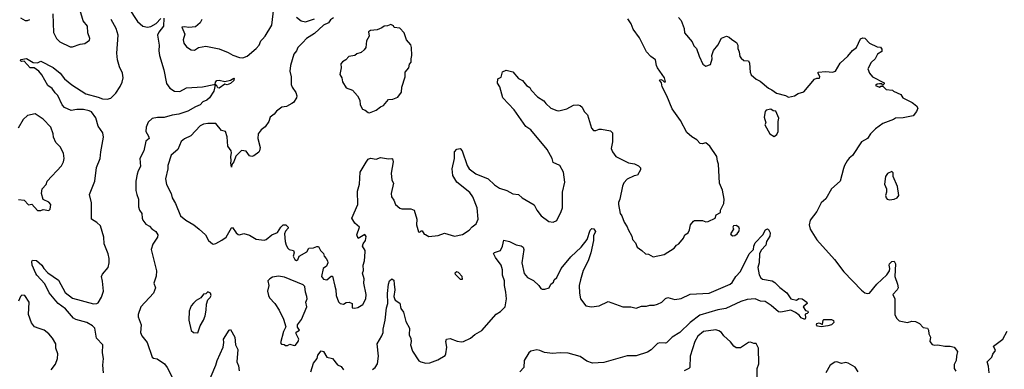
# Model space of a CAD drawing. Extents: x 2057697 to 2160550, y 827490 to 1016834.
# Tile 354 of 509: x 2098125 to 2106908, y 951158 to 954272. Entities that reach past the tile are written whole.
import ezdxf

# ---------------------------------------------------------------- set-up
doc = ezdxf.new("R2010")
doc.units = 0

msp = doc.modelspace()

# ---------------------------------------------------------------- linework, layer by layer
at = {"layer": '0CON20XD'}
for points in [[(2099011, 954511), (2099175, 954257.8), (2099225, 954215.4), (2099265.3, 954204.7), (2099295, 954211.8), (2099341.3, 954238.7), (2099385, 954283.5)], [(2099750.8, 954275), (2099735, 954243.3), (2099695, 954208.8), (2099635, 954202), (2099595, 954210), (2099572.5, 954205), (2099598.8, 954145), (2099583.6, 954093.6), (2099590, 954065), (2099612.3, 954032.3), (2099655, 954003.3), (2099685, 954000), (2099720, 954025), (2099785, 954036), (2099905, 954012.5), (2099985, 953980.6), (2100026.4, 953956.4), (2100085.4, 953935.4), (2100115, 953932.7), (2100155, 953946.5), (2100235, 954016.5), (2100261.5, 954045), (2100277.5, 954085), (2100290.4, 954099.6), (2100316.2, 954125), (2100375.6, 954225), (2100392.9, 954375)], [(2098131.7, 954288.3), (2098175, 954266.7), (2098195, 954266.2), (2098215, 954274)], [(2098421.2, 954325), (2098427.3, 954157.3), (2098453.3, 954105), (2098483.3, 954075), (2098575, 954030), (2098595, 954030), (2098663.9, 954056.1), (2098705, 954060), (2098748.3, 954091.7), (2098750, 954105), (2098734, 954155), (2098731.2, 954215), (2098692.3, 954262.3), (2098665.8, 954355)], [(2098986.7, 954195), (2098940, 954275)], [(2099410.8, 954285), (2099407, 954215), (2099367.7, 954162.3), (2099355.9, 954135), (2099368.3, 954045), (2099365.2, 953994.8), (2099372.5, 953952.5), (2099412.4, 953825), (2099435.4, 953705), (2099463.6, 953663.6), (2099505, 953634.4), (2099555, 953632.5), (2099613.6, 953666.4), (2099755, 953674.7), (2099855.9, 953695.9), (2099870, 953690), (2099857.5, 953635), (2099818, 953575), (2099795, 953555.7), (2099760.4, 953539.6), (2099734, 953515), (2099695, 953496.5), (2099625, 953457.6), (2099545, 953430.9), (2099485, 953421.3), (2099415, 953399.8), (2099355, 953402.3), (2099308.2, 953391.8), (2099271.7, 953358.3), (2099254, 953316), (2099251.5, 953275), (2099274.4, 953235), (2099278.8, 953215), (2099251.1, 953188.9), (2099233.8, 953105), (2099196.4, 953035), (2099204.4, 952965), (2099182.5, 952925), (2099173.8, 952895), (2099161.8, 952835), (2099161.4, 952751.4), (2099168.9, 952715), (2099186.4, 952675), (2099185.7, 952605), (2099194.4, 952575), (2099215.4, 952545.4), (2099216.9, 952505), (2099224.3, 952485), (2099251.7, 952451.7), (2099283.5, 952433.5), (2099305, 952410), (2099340.8, 952385), (2099358.1, 952355), (2099355.6, 952335), (2099314, 952274), (2099297.7, 952225), (2099345.5, 952035), (2099342.2, 951987.8), (2099322, 951925), (2099336.2, 951885), (2099320, 951835), (2099206, 951715), (2099180.8, 951645), (2099182.5, 951625), (2099208.1, 951555), (2099203.1, 951485), (2099214.3, 951455), (2099261.4, 951395), (2099307, 951267), (2099318.3, 951258.3), (2099350.7, 951250.7), (2099417, 951207), (2099440, 951175), (2099490, 951075)], [(2099975, 953230), (2099962, 953275), (2099925, 953285.7), (2099875, 953348.1), (2099805, 953347.5), (2099765, 953341.4), (2099735, 953328), (2099651.7, 953238.3), (2099595, 953212), (2099565, 953188.8), (2099536.2, 953115), (2099475, 953066.2), (2099448.1, 952975), (2099446.7, 952945), (2099425.6, 952855), (2099434.6, 952804.6), (2099475.3, 952725.3), (2099484.1, 952684.1), (2099515, 952634), (2099560.8, 952525), (2099606.4, 952486.4), (2099680, 952445), (2099726.8, 952406.8), (2099783.3, 952355), (2099810, 952305), (2099845, 952276.7), (2099855, 952273.3), (2099875, 952280), (2099927.5, 952307.5), (2099966.7, 952335), (2100015, 952417.5), (2100025, 952422.5), (2100055, 952373.3), (2100075, 952360), (2100085, 952356.7), (2100125, 952366.2), (2100175, 952352), (2100235, 952318), (2100305, 952307.5), (2100324.4, 952315.6), (2100375, 952355.7), (2100425, 952376.2), (2100453.8, 952425), (2100474.2, 952445.8), (2100500, 952445), (2100520, 952425), (2100520, 952415), (2100495, 952387.5), (2100486.7, 952365), (2100493.3, 952295), (2100502.3, 952262.3), (2100517, 952237), (2100530, 952225), (2100567.5, 952215), (2100572.5, 952195), (2100564, 952165), (2100579.2, 952135), (2100595, 952125.8), (2100605, 952132.5), (2100617.5, 952165), (2100687.5, 952205), (2100705, 952236.7), (2100745, 952240.6), (2100775, 952252.9), (2100790.5, 952250.5), (2100807.5, 952215), (2100835, 952190), (2100840, 952165), (2100860, 952145), (2100870, 952125), (2100872.5, 952105), (2100863, 952077), (2100833.3, 952055), (2100817.5, 951985), (2100835, 951960), (2100865, 951956.2), (2100905, 951987.5), (2100915, 951987.5), (2100937, 951897), (2100945.8, 951865), (2100948.8, 951815), (2100969.3, 951759.3), (2100985, 951742.5), (2101015, 951737.5), (2101038.3, 951751.7), (2101065, 951756.7), (2101090, 951745), (2101090, 951705), (2101115, 951701.2), (2101140.8, 951709.2), (2101185, 951736.2), (2101214, 951785), (2101215.8, 951825), (2101196.2, 951925), (2101197.5, 951965), (2101183.3, 952015), (2101190.7, 952039.3), (2101190, 952085), (2101201.2, 952125), (2101206.2, 952205), (2101205.9, 952215.9), (2101184, 952255), (2101188.8, 952275), (2101211.1, 952305), (2101215, 952340), (2101205, 952360), (2101143.6, 952323.6), (2101134, 952355), (2101156.7, 952425), (2101115, 952460), (2101088.6, 952505), (2101142.2, 952625), (2101138.5, 952745), (2101156.8, 952806.8), (2101160.8, 952915), (2101215.8, 953004.2), (2101235, 953030), (2101255, 953040), (2101305, 953030), (2101345, 953044.2), (2101415, 953034), (2101445, 953036.7), (2101451.7, 953031.7), (2101456.1, 953006.1), (2101440, 952905), (2101443.9, 952843.9), (2101460, 952815), (2101439.4, 952725), (2101442.5, 952695), (2101462, 952665), (2101476.2, 952625), (2101515, 952593.8), (2101535, 952586.2), (2101615, 952587.1), (2101644.2, 952574.2), (2101666.2, 952495), (2101663.8, 952445), (2101683, 952383), (2101695, 952380), (2101705, 952390), (2101715, 952390), (2101731.7, 952361.7), (2101745, 952360), (2101775, 952340), (2101859.3, 952350.7), (2101915, 952371.2), (2102005, 952344), (2102075, 952358.6), (2102133.7, 952396.3), (2102161.7, 952428.3), (2102198, 952455), (2102214.3, 952495), (2102204.4, 952595.6), (2102165.9, 952694.1), (2102141.7, 952731.7), (2102023.9, 952823.9), (2101989.1, 952885), (2101982.5, 952945), (2102002.2, 953035), (2102004, 953095), (2102025, 953118.8), (2102055, 953123.8), (2102072, 953105), (2102115.6, 952975), (2102134.2, 952945), (2102195, 952900.6), (2102304.7, 952854.7), (2102361.4, 952801.4), (2102405, 952772.9), (2102470.3, 952750.3), (2102525, 952722.5), (2102575.7, 952715.7), (2102607.5, 952685), (2102713, 952623), (2102736.7, 952575), (2102776.7, 952525), (2102844.2, 952474.2), (2102885, 952467.5), (2102915, 952483.3), (2102955.6, 952564.4), (2102965.8, 952595), (2102965.8, 952735), (2102987.1, 952825), (2102974.6, 952914.6), (2102942.1, 952972.1), (2102885, 953000), (2102874.4, 953035), (2102830.6, 953115), (2102685, 953292), (2102640.4, 953320.4), (2102535, 953468.1), (2102435.9, 953575.9), (2102407.5, 953675), (2102387.3, 953707.3), (2102390, 953745), (2102420, 953760), (2102433, 953807), (2102465, 953822), (2102525, 953807.5), (2102575, 953750), (2102611.2, 953731.2), (2102646.7, 953685), (2102675, 953668.8), (2102688, 953645), (2102742.5, 953585), (2102801.1, 953551.1), (2102816.9, 953526.9), (2102863.8, 953485), (2102915, 953464.2), (2102935, 953461.2), (2103005, 953478.8), (2103065, 953510), (2103105, 953513.3), (2103125, 953508.8), (2103142.3, 953492.3), (2103160, 953455), (2103190, 953425), (2103226.7, 953305), (2103242.5, 953285), (2103265, 953284), (2103295, 953296), (2103315, 953296), (2103395, 953282.5), (2103413.3, 953265), (2103412.5, 953185), (2103402, 953125), (2103414.3, 953094.3), (2103442.5, 953052.5), (2103555, 952997.5), (2103607.9, 952987.9), (2103645, 952970), (2103663, 952953), (2103663.3, 952935), (2103635, 952886.7), (2103605, 952880), (2103545, 952851.2), (2103515, 952820), (2103500.9, 952789.1), (2103477.3, 952672.7), (2103467.5, 952645), (2103467.5, 952625), (2103480, 952545), (2103496.2, 952525), (2103518.3, 952468.3), (2103545, 952427.5), (2103552.3, 952402.3), (2103583.9, 952343.9), (2103592, 952315), (2103616.7, 952285), (2103632.5, 952245), (2103675, 952216.7), (2103706.4, 952186.4), (2103735, 952183.8), (2103775, 952161.2), (2103875, 952179.2), (2103964.1, 952235.9), (2103985, 952263.3), (2104005.7, 952274.3), (2104046.7, 952325), (2104057.5, 952355), (2104087.5, 952375), (2104099.3, 952400.7), (2104107.5, 952445), (2104135, 952476.7), (2104145, 952483.3), (2104165, 952483.8), (2104215, 952482), (2104245, 952471.2), (2104266.4, 952473.6), (2104330, 952505), (2104337.5, 952535), (2104376.7, 952555), (2104377.5, 952575), (2104406.4, 952636.4), (2104410, 952675), (2104393.1, 952755), (2104368.2, 952815), (2104358.8, 952985), (2104350.8, 953010.8), (2104344.2, 953055), (2104282, 953145), (2104245, 953176.2), (2104213, 953167), (2104195, 953168.8), (2104165, 953201.2), (2104119.7, 953229.7), (2104077, 953267), (2104020.8, 953375), (2103945, 953478.8), (2103896.9, 953595), (2103856, 953675), (2103849.5, 953709.5), (2103833.3, 953735), (2103845, 953740), (2103860, 953735), (2103875, 953720), (2103885, 953720), (2103878, 953755), (2103814.2, 953845), (2103804.2, 953865), (2103796.2, 953915), (2103755, 953943.3), (2103716, 953985), (2103655, 954111.2), (2103597.3, 954187.3), (2103578.8, 954235), (2103549.1, 954279.1)], [(2100925, 954290.6), (2100898.3, 954271.7), (2100881.2, 954245), (2100835, 954224.3), (2100755, 954148.2), (2100685, 954105.4), (2100649.4, 954070.6), (2100605, 954025.7), (2100593.3, 953995), (2100570.6, 953965), (2100539.4, 953865), (2100535.7, 953815), (2100547.8, 953765), (2100547.5, 953695), (2100555, 953670), (2100589.2, 953625), (2100596.2, 953595), (2100593.9, 953576.1), (2100566.7, 953535), (2100554.1, 953525.9), (2100505, 953500), (2100465, 953494), (2100415, 953458.8), (2100395, 953431.2), (2100360, 953405), (2100348, 953365), (2100315, 953317.5), (2100278.3, 953291.7), (2100252.9, 953257.1), (2100248.6, 953215), (2100269.2, 953135), (2100265.8, 953104.2), (2100258, 953092), (2100215, 953060), (2100195, 953053.8), (2100175, 953060), (2100145, 953100), (2100105, 953106.2), (2100052.2, 953057.8), (2100035, 953007.5), (2100018.3, 952981.7), (2100015, 952960), (2100007.5, 952995), (2100012, 953015), (2100008.8, 953055), (2100016, 953085), (2100010.8, 953105), (2099982.7, 953145), (2099975, 953230)], [(2100594.4, 954294.4), (2100635, 954262), (2100675, 954254.3), (2100755, 954280)], [(2104001.7, 954291.7), (2104026.7, 954265), (2104053.3, 954195), (2104056.2, 954155), (2104123.8, 954075), (2104139.5, 954039.5), (2104161.2, 954015), (2104185, 953947.5), (2104220, 953875), (2104245, 953860), (2104286.4, 953873.6), (2104302.5, 953925), (2104300, 953955), (2104315, 953997.5), (2104353.6, 954046.4), (2104385, 954107.5), (2104430, 954125), (2104455, 954117.5), (2104477.5, 954095), (2104518.8, 954068.8), (2104531.2, 954045), (2104531.2, 954015), (2104544, 953985), (2104550, 953945), (2104560.5, 953930.5), (2104585, 953910), (2104625.6, 953905.6), (2104635.6, 953885), (2104639.4, 953805), (2104650.9, 953780.9), (2104693.4, 953743.4), (2104730, 953725), (2104805, 953661.2), (2104835, 953647.5), (2104875, 953616.7), (2104956.4, 953596.4), (2104983.8, 953583.8), (2105035, 953593.3), (2105070, 953615), (2105119.3, 953630.7), (2105215, 953742.5), (2105235, 953752.5), (2105258.3, 953751.7), (2105262.5, 953765), (2105246.2, 953795), (2105246.7, 953805), (2105315, 953811.5), (2105376, 953804), (2105402.5, 953815), (2105445, 953886.2), (2105512.7, 953947.3), (2105555, 953998.8), (2105588.8, 954025), (2105626.4, 954103.6), (2105645, 954110), (2105665, 954107.5), (2105705, 954062.5), (2105775, 954030), (2105803, 954027), (2105815, 954010), (2105815, 953990), (2105777.5, 953965), (2105756.7, 953925), (2105719.3, 953890.7), (2105690, 953835), (2105703.8, 953795), (2105732.1, 953762.1), (2105835, 953710), (2105835, 953700), (2105825, 953690), (2105815, 953700), (2105795, 953700), (2105775, 953697.5), (2105760, 953685), (2105795, 953672.5), (2105805, 953680), (2105825, 953680), (2105855, 953651.2), (2105910, 953645), (2105920, 953635), (2105985, 953607.5), (2106003.3, 953575), (2106085, 953534), (2106123.8, 953505), (2106135.8, 953485), (2106125, 953453.3), (2106095, 953416.7), (2106005, 953397.5), (2105935.8, 953394.2), (2105917.9, 953382.1), (2105823.4, 953346.6), (2105758.9, 953301.1), (2105715, 953255.8), (2105688.6, 953215), (2105634.7, 953185.3), (2105555, 953063.3), (2105525, 953040), (2105505.7, 953015), (2105480.8, 952975), (2105472.1, 952947.9), (2105445, 952833.8), (2105365, 952766), (2105315, 952676), (2105275, 952640), (2105235.5, 952564.5), (2105175.7, 952485), (2105165.7, 952445), (2105176.7, 952405), (2105235, 952312), (2105392.6, 952135), (2105475.1, 952025.1), (2105635, 951862.5), (2105665, 951839.1), (2105687.7, 951832.3), (2105705, 951836), (2105770, 951915), (2105860.4, 951999.6), (2105884.2, 952034.2)], [(2098874.2, 951125), (2098867.1, 951195), (2098874.3, 951255), (2098865.5, 951304.5), (2098867.3, 951375), (2098811.2, 951435), (2098796.1, 951525), (2098775, 951544.6), (2098725, 951574), (2098625, 951601.5), (2098605, 951614.5), (2098534.5, 951695), (2098468.6, 951745), (2098448.2, 951768.2), (2098389.1, 951839.1), (2098349.6, 951919.6), (2098277.1, 951995), (2098268.9, 952011.1), (2098236.2, 952085), (2098232.4, 952117.6), (2098240, 952130), (2098275, 952126.2), (2098323.3, 952085), (2098341.2, 952055), (2098375, 952018), (2098472.2, 951952.2), (2098532.4, 951842.4), (2098595, 951790.9), (2098785, 951741.4), (2098813.9, 951743.9), (2098825, 951751.2), (2098855, 951801.2), (2098871.9, 951855), (2098864.3, 951944.3), (2098854, 951985), (2098865, 952006.7), (2098915.6, 952065), (2098923.6, 952105), (2098923.1, 952145), (2098914.6, 952185), (2098877.8, 952275), (2098874.6, 952335), (2098845.5, 952435), (2098814.4, 952465), (2098765.6, 952495), (2098765, 952640), (2098748.6, 952715), (2098796.9, 952833.1), (2098810.9, 952955), (2098844.5, 953035), (2098848.2, 953095), (2098872.6, 953227.4), (2098866.7, 953265), (2098826.8, 953325), (2098805, 953397.5), (2098765, 953450.4), (2098745, 953461.1), (2098695, 953471.2), (2098635, 953471.2), (2098585, 953463.6), (2098525, 953491.1), (2098503.5, 953515), (2098466.3, 953596.3), (2098440.6, 953620.6), (2098415, 953659.2), (2098375, 953685.7), (2098322.1, 953782.1), (2098295.5, 953815.5), (2098255, 953842.5), (2098217.5, 953842.5), (2098165, 953902.5), (2098145, 953900), (2098133.3, 953905), (2098135, 953916.7), (2098185, 953925.6), (2098245, 953890), (2098285, 953888.8), (2098315, 953902.5), (2098425, 953846.9), (2098485.8, 953795.8), (2098525, 953747.1), (2098590.8, 953690.8), (2098715, 953611.2), (2098825, 953582.7), (2098865, 953566.5), (2098905, 953563.6), (2098937.2, 953572.8), (2098982.4, 953617.6), (2099022.9, 953677.1), (2099040.9, 953715), (2099049.5, 953755), (2099042.5, 953795), (2099015, 953854), (2098997.5, 953915), (2098992.5, 953975), (2099004.7, 954135), (2098986.7, 954195)], [(2101245, 953444), (2101305, 953468), (2101343, 953497), (2101370.9, 953509.1), (2101415, 953561.4), (2101455, 953565.8), (2101498.8, 953581.2), (2101531.7, 953628.3), (2101535, 953670), (2101563.8, 953765), (2101563.3, 953805), (2101597.5, 953845), (2101602.5, 953875), (2101617.5, 953895), (2101616.2, 953925), (2101623.3, 953955), (2101621.2, 954025), (2101615, 954050), (2101575, 954092.5), (2101555.8, 954155.8), (2101515, 954197.5), (2101465, 954202.5), (2101459.3, 954219.3), (2101435, 954230), (2101405, 954217.5), (2101376.1, 954213.9), (2101355, 954198.8), (2101315, 954183.8), (2101255, 954176.2), (2101237.5, 954165), (2101243.3, 954125), (2101220, 954085), (2101213.8, 954025), (2101198.8, 954005), (2101170.5, 953979.5), (2101132.3, 953967.7), (2101115, 953953.8), (2101062.5, 953945), (2101035, 953913.8), (2101003.9, 953896.1), (2100990.7, 953879.3), (2100993.3, 953845), (2100980, 953785), (2100997.5, 953755), (2101005, 953720), (2101037, 953667), (2101093.6, 953643.6), (2101138.8, 953595), (2101158.8, 953555), (2101161.2, 953515), (2101182.5, 953475), (2101206.1, 953466.1), (2101232.5, 953445), (2101245, 953444)], [(2099905, 953662), (2099894.1, 953664.1), (2099885, 953682.5), (2099867.5, 953695), (2099871.5, 953715), (2099885, 953729.5), (2099905, 953734.4), (2099955, 953722.5), (2100006, 953734), (2100035, 953752.5), (2100038.8, 953748.8), (2100035, 953730), (2100006, 953705), (2099975, 953692.9), (2099955, 953697.5), (2099905, 953662)], [(2098115, 952671.2), (2098165, 952663.3), (2098205, 952622.5), (2098235, 952630), (2098285, 952572.5), (2098315, 952573.3), (2098335, 952582.5), (2098386.1, 952573.9), (2098397.5, 952585), (2098402.5, 952625), (2098385, 952647.5), (2098335, 952670), (2098321.2, 952725), (2098326.2, 952765), (2098361.2, 952805), (2098371.2, 952835), (2098499.7, 952970.3), (2098515.7, 953005), (2098521.4, 953035), (2098516, 953084), (2098485, 953140), (2098447.8, 953177.8), (2098427.5, 953225), (2098424.3, 953255), (2098402, 953315), (2098335.6, 953385.6), (2098263, 953433), (2098195, 953420), (2098156.1, 953383.9), (2098113.1, 953305)], [(2104855, 953232.5), (2104879.3, 953250.7), (2104890, 953275), (2104890, 953365), (2104896.2, 953395), (2104868.3, 953458.3), (2104845, 953460), (2104825, 953476.7), (2104784, 953466), (2104773.3, 953455), (2104766.7, 953405), (2104780, 953355), (2104772.5, 953335), (2104817.5, 953255), (2104855, 953232.5)], [(2105885, 952666.7), (2105925, 952673.8), (2105952.5, 952685), (2105967.5, 952705), (2105956.4, 952786.4), (2105917.5, 952875), (2105917, 952907), (2105905, 952920), (2105865, 952902.5), (2105847.5, 952875), (2105838.3, 952808.3), (2105856.2, 952765), (2105856.7, 952735), (2105846.7, 952705), (2105852.5, 952685), (2105863.8, 952673.8), (2105885, 952666.7)], [(2104485, 952346.7), (2104505, 952351.2), (2104525, 952363.3), (2104541.2, 952385), (2104546, 952405), (2104540, 952425), (2104515, 952440), (2104492.5, 952435), (2104487.5, 952425), (2104492.5, 952405), (2104466.7, 952365), (2104470, 952355), (2104485, 952346.7)], [(2101272.5, 951155), (2101295.6, 951174.4), (2101315.7, 951205), (2101324.3, 951275), (2101314.3, 951385), (2101355.6, 951455), (2101366.5, 951485), (2101367.3, 951515), (2101385.5, 951595), (2101396, 951705), (2101410, 951745), (2101407.3, 951832.7), (2101416, 951915), (2101425, 951946.7), (2101445, 951962.5), (2101461.7, 951951.7), (2101466.7, 951915), (2101470, 951865), (2101463.8, 951805), (2101468.3, 951788.3), (2101474.1, 951774.1), (2101515.9, 951745.9), (2101525, 951700), (2101547.3, 951667.3), (2101570.8, 951585), (2101602.7, 951522.7), (2101598.8, 951465), (2101612.7, 951432.7), (2101617.1, 951405), (2101612.5, 951375), (2101628.3, 951318.3), (2101685, 951233.3), (2101702.7, 951222.7), (2101746.9, 951213.1), (2101785, 951215.6), (2101855, 951241.1), (2101919.3, 951280.7), (2101927.1, 951295), (2101934.2, 951354.2), (2101925.8, 951405), (2101933.2, 951426.8), (2101965, 951431.9), (2102028.7, 951408.7), (2102065, 951402.5), (2102085, 951405.7), (2102145.5, 951434.5), (2102185, 951466.9), (2102247.2, 951502.8), (2102375, 951650), (2102415, 951674), (2102454.4, 951715.6), (2102467.5, 951785), (2102462.5, 951845), (2102449.1, 951905), (2102448.8, 951945), (2102430.5, 951995), (2102432.7, 952045), (2102419.5, 952085), (2102368.1, 952155), (2102352, 952188), (2102360.6, 952199.4), (2102413.5, 952216.5), (2102431.9, 952255), (2102445, 952307.5), (2102495, 952295.7), (2102555, 952266.4), (2102597.9, 952257.9), (2102616, 952245), (2102621.4, 952225), (2102603.5, 952105), (2102625, 952012.5), (2102655, 951976.7), (2102708.3, 951948.3), (2102755.7, 951905.7), (2102775, 951878.8), (2102785, 951872), (2102808.3, 951871.7), (2102847.5, 951885), (2102863.3, 951915), (2102885.8, 951934.2), (2102893.8, 951955), (2102915, 951976.7), (2102955.7, 952055), (2103040.5, 952159.5), (2103134.4, 952245.6), (2103186.8, 952313.2), (2103215, 952397.5), (2103228.3, 952411.7), (2103245, 952410), (2103260.8, 952385), (2103244.3, 952345.7), (2103244, 952305), (2103220.6, 952195), (2103195.5, 952124.5), (2103152.4, 952037.6), (2103126.3, 951953.7), (2103115.7, 951905.7), (2103117.3, 951837.3), (2103128.8, 951785), (2103174.1, 951724.1), (2103225, 951714.2), (2103294.1, 951724.1), (2103375, 951761.2), (2103505, 951714.3), (2103575, 951714.3), (2103625, 951702.5), (2103670.7, 951719.3), (2103715, 951720), (2103745, 951729.4), (2103785, 951729.4), (2103813.4, 951736.6), (2103853.8, 951755), (2103885, 951788.8), (2103905, 951796.2), (2103969.5, 951780.5), (2104025, 951788.6), (2104105, 951826.4), (2104275, 951835.5), (2104462.9, 951917.1), (2104479.1, 951930.9), (2104512, 951985), (2104555, 952029.2), (2104632.2, 952185), (2104671.2, 952225), (2104672.2, 952255), (2104684.5, 952285), (2104752.5, 952355), (2104778.3, 952401.7), (2104795, 952408.8), (2104804.2, 952404.2), (2104818, 952375), (2104817.5, 952342.5), (2104787.5, 952295), (2104780, 952265), (2104740.3, 952219.7), (2104724.3, 952185), (2104720, 952105), (2104710, 952065), (2104720.7, 952000.7), (2104735, 951973.3), (2104750.6, 951960.6), (2104835.6, 951945.6), (2104862.3, 951932.3), (2104906.1, 951886.1), (2104967.7, 951837.7), (2105002.5, 951785), (2105055, 951772.5), (2105075, 951787.5), (2105105, 951786.7), (2105146.4, 951756.4), (2105150, 951745), (2105112.5, 951715), (2105133, 951683), (2105155, 951676.2), (2105157.1, 951665), (2105150, 951655), (2105131.2, 951648.8), (2105133, 951617), (2105127.5, 951602.5), (2105096.7, 951615), (2105078.9, 951638.9), (2105044.3, 951664.3), (2105005, 951683.3), (2104915, 951668), (2104895, 951670), (2104827.4, 951727.4), (2104775, 951761.2), (2104732.5, 951765), (2104685, 951784.3), (2104615, 951780.5), (2104558, 951762), (2104425, 951698.9), (2104351.3, 951688.7), (2104191.2, 951638.8), (2104105.4, 951575), (2104012.7, 951485), (2103946.5, 951443.5), (2103895, 951394.2), (2103885, 951389.4), (2103835, 951392.9), (2103815, 951386.2), (2103758.6, 951331.4), (2103725, 951309.4), (2103625, 951276.5), (2103542.9, 951277.1), (2103480.2, 951260.2), (2103335, 951219.2), (2103235, 951212.3), (2103185, 951228.9), (2103125, 951271.3), (2103017.9, 951302.1), (2102945, 951305.5), (2102877, 951297), (2102805, 951306.7), (2102765, 951326.4), (2102738.6, 951331.4), (2102685, 951319.2), (2102666, 951305), (2102624.3, 951235), (2102620.6, 951175), (2102587.1, 951135)], [(2105884.2, 952034.2), (2105887.8, 952055), (2105879.4, 952085), (2105885, 952098.8), (2105905, 952116.7), (2105925, 952122.5), (2105938.3, 952098.3), (2105930.8, 951985), (2105956, 951915), (2105960, 951885), (2105953.3, 951865), (2105913.8, 951825), (2105930, 951785), (2105931.2, 951645), (2105945, 951612.5), (2105970.5, 951590.5), (2106043.9, 951573.9), (2106083.1, 951586.9), (2106115, 951584.3), (2106150, 951565), (2106185, 951530), (2106222.5, 951525), (2106232, 951505), (2106234.3, 951474.3), (2106248, 951445), (2106244, 951405), (2106265, 951380), (2106285, 951373.3), (2106315, 951376.7), (2106377, 951363), (2106425, 951362.5), (2106460, 951355), (2106490, 951315), (2106480, 951275), (2106478.8, 951235), (2106461.2, 951201.2), (2106460, 951165), (2106475, 951140)], [(2102075, 951960), (2102072.5, 951985), (2102039.3, 952019.3), (2102025, 952026.7), (2102007.5, 952015), (2102010, 952005), (2102055, 951960), (2102075, 951960)], [(2100575, 951370), (2100585, 951373.3), (2100608, 951405), (2100614, 951425), (2100590, 951475), (2100591.7, 951488.3), (2100620, 951505), (2100603.6, 951533.6), (2100603.3, 951555), (2100638.3, 951601.7), (2100686.2, 951715), (2100678.8, 951755), (2100688.8, 951785), (2100688, 951805), (2100673.8, 951845), (2100667.5, 951895), (2100655, 951910), (2100488.3, 951978.3), (2100435, 951988.1), (2100381.7, 951978.3), (2100356, 951965), (2100340, 951945), (2100348.2, 951905), (2100334.4, 951855), (2100344.2, 951815), (2100354.4, 951794.4), (2100402, 951745), (2100439.2, 951685), (2100478.8, 951605), (2100498.8, 951535), (2100478.8, 951495), (2100453, 951393), (2100461.7, 951381.7), (2100485, 951380), (2100495, 951370), (2100515, 951370), (2100535, 951382.5), (2100575, 951370)], [(2098405, 951152.5), (2098445, 951203.3), (2098461.9, 951255), (2098466.7, 951295), (2098448.8, 951345), (2098447.1, 951385), (2098419.2, 951435), (2098385, 951474), (2098345, 951506.2), (2098298, 951522), (2098257.5, 951537.5), (2098232.1, 951572.1), (2098203.3, 951645), (2098208.8, 951755), (2098170, 951815), (2098145, 951816.7), (2098132.3, 951807.7), (2098116.2, 951765)], [(2099715, 951482.5), (2099733.8, 951545), (2099764.2, 951595.8), (2099779.2, 951635), (2099790, 951685), (2099791.7, 951738.3), (2099803, 951777), (2099825, 951797.5), (2099833.8, 951815), (2099826.2, 951835), (2099805, 951846.7), (2099785, 951830), (2099765, 951827.5), (2099740, 951795), (2099699.3, 951770.7), (2099675, 951747.5), (2099655, 951722.5), (2099636, 951675), (2099634, 951595), (2099654.2, 951504.2), (2099675, 951486.2), (2099715, 951482.5)], [(2105273.3, 951536.7), (2105241.1, 951541.1), (2105231.2, 951555), (2105236.7, 951565), (2105255, 951572), (2105285, 951557.5), (2105291.2, 951595), (2105299.2, 951600.8), (2105365, 951600.8), (2105382.9, 951592.9), (2105387.1, 951575), (2105365, 951554.4), (2105335, 951544.3), (2105273.3, 951536.7)], [(2099792.5, 950997.5), (2099875.5, 951195), (2099885.6, 951235), (2099939.2, 951355), (2099947.1, 951395), (2099944.4, 951425.6), (2099995, 951507.5), (2100005, 951512.5), (2100043.3, 951445), (2100051.2, 951375), (2100072, 951335), (2100062.5, 951225), (2100078.3, 951188.3), (2100084.4, 951144.4)], [(2104703.6, 951065), (2104702.9, 951165), (2104718.8, 951205), (2104715.5, 951345), (2104695, 951388.8), (2104675, 951386.7), (2104645, 951398.8), (2104625, 951396.2), (2104555, 951350), (2104515, 951347.5), (2104495, 951362.5), (2104465, 951403.3), (2104405, 951456.7), (2104384.2, 951484.2), (2104361.2, 951501.2), (2104335, 951508), (2104225, 951495.6), (2104175, 951453.8), (2104147.1, 951405), (2104105.8, 951275), (2104101.4, 951175), (2104094.2, 951165), (2104051.9, 951145)], [(2106772, 951125), (2106766.7, 951185), (2106753.3, 951225), (2106796.7, 951265), (2106806.4, 951293.6), (2106830, 951325), (2106812.5, 951365), (2106893, 951427), (2106931.7, 951498.3)], [(2100721.5, 951135), (2100745, 951212), (2100777.5, 951255), (2100786, 951285), (2100815, 951322.5), (2100835, 951316.7), (2100864.4, 951264.4), (2100916.7, 951255), (2100958.7, 951198.7), (2100992.4, 951182.4), (2101012.7, 951152.7)], [(2105602.9, 951135), (2105577.4, 951177.4), (2105515, 951212), (2105495, 951217.5), (2105455, 951210.6), (2105415, 951223.8), (2105395, 951222), (2105355.8, 951195), (2105314.5, 951125.5)]]:
    msp.add_lwpolyline(points, dxfattribs=at)

doc.saveas('drawing.dxf')
